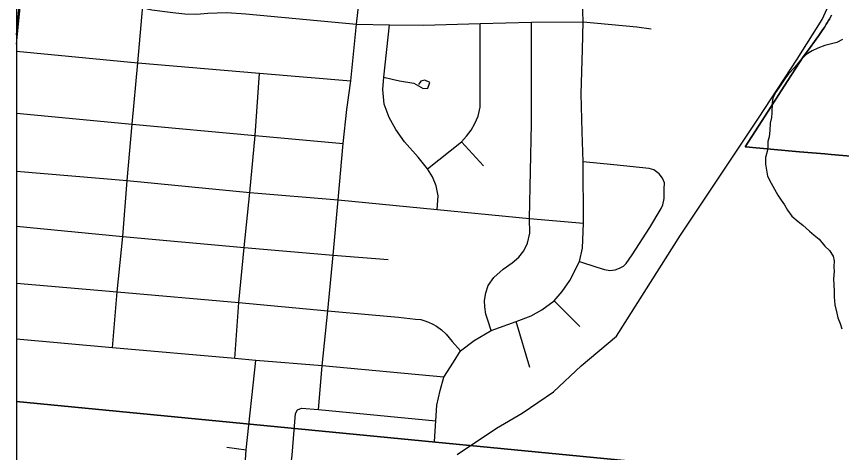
# Model space of a CAD drawing. Extents: x 0 to 34, y 0 to 22.
# Drawn here: x 1.912 to 2.802, y 19.577 to 20.047 of the extents above; entities that cross this region are included whole.
import ezdxf

# ---------------------------------------------------------------- set-up
doc = ezdxf.new("R2010")
doc.units = 0
for name, color, linetype in [('GM_X_City_Street', 7, 'Continuous'), ('GM_X_Corporation', 7, 'Continuous'), ('GM_X_Minor_River', 7, 'Continuous'), ('GM_X_Rail_Line', 7, 'Continuous')]:
    doc.layers.add(name, color=color, linetype=linetype)

msp = doc.modelspace()

# ---------------------------------------------------------------- linework, layer by layer
at = {"layer": 'GM_X_City_Street'}
for p, q in [((1.91189, 19.94227), (2.03659, 19.93045)), ((2.39192, 19.91158), (2.41563, 19.88552)), ((2.49215, 19.73994), (2.51982, 19.71224)), ((2.46564, 19.66835), (2.45116, 19.71764)), ((2.13874, 19.58231), (2.15987, 19.57963))]:
    msp.add_line(p, q, dxfattribs=at)
for points in [[(1.91189, 20.01675), (1.91745, 20.07121), (1.92226, 20.12517), (1.92305, 20.13307), (1.9309, 20.21101), (1.93486, 20.243)], [(2.01558, 19.68946), (2.02049, 19.74991), (2.02659, 19.80941), (2.03136, 19.86976), (2.03659, 19.93045), (2.0429, 19.99649), (2.04837, 20.05801), (2.05319, 20.12193)], [(2.2378, 19.62309), (2.2418, 19.67003), (2.24772, 19.72922), (2.25343, 19.78942), (2.25898, 19.8488), (2.26431, 19.90966), (2.26814, 19.94625), (2.27257, 19.97731), (2.27861, 20.03847), (2.28555, 20.09799)], [(2.52254, 20.01095), (2.52325, 20.04088), (2.52254, 20.06369), (2.52112, 20.07652), (2.51663, 20.0987)], [(1.91189, 20.07171), (1.91745, 20.07121), (2.04837, 20.05801), (2.05307, 20.05471), (2.05787, 20.05368), (2.08046, 20.05094), (2.09348, 20.04957), (2.10649, 20.04923), (2.11848, 20.05025), (2.12841, 20.0506), (2.13868, 20.05094), (2.15923, 20.04957), (2.27861, 20.03847), (2.31442, 20.0376), (2.35118, 20.03725), (2.41232, 20.03897), (2.46767, 20.04059), (2.52325, 20.04088), (2.58114, 20.03538), (2.59677, 20.03348)], [(2.35551, 19.88239), (2.39192, 19.91158), (2.3975, 19.91759), (2.40264, 19.92402), (2.4065, 19.93131), (2.40994, 19.93903), (2.41208, 19.9489), (2.41208, 19.97936), (2.41232, 20.03897)], [(2.42413, 19.70814), (2.42034, 19.71924), (2.41827, 19.72575), (2.41738, 19.73374), (2.41679, 19.74054), (2.41827, 19.74854), (2.42093, 19.75652), (2.42685, 19.76539), (2.43691, 19.77427), (2.44668, 19.78108), (2.45407, 19.78729), (2.45939, 19.79409), (2.46324, 19.80208), (2.46561, 19.81303), (2.46558, 19.82879), (2.46746, 19.93104), (2.46767, 20.04059)], [(2.36561, 19.83859), (2.36693, 19.85327), (2.36465, 19.86412), (2.36065, 19.87382), (2.35551, 19.88239), (2.34524, 19.89495), (2.33039, 19.91151), (2.32126, 19.92464), (2.31384, 19.93777), (2.3087, 19.95205), (2.30698, 19.96803), (2.30813, 19.98116), (2.31442, 20.0376)], [(1.91189, 20.00937), (2.0429, 19.99649), (2.17393, 19.98563), (2.27257, 19.97731)], [(2.52236, 19.92211), (2.52112, 19.96319), (2.52254, 20.01095)], [(2.14742, 19.6778), (2.15188, 19.73839), (2.15756, 19.79749), (2.1637, 19.85696), (2.16938, 19.91837), (2.17393, 19.98563)], [(2.30813, 19.98116), (2.31706, 19.97914), (2.32522, 19.97743), (2.34066, 19.97486), (2.35074, 19.96907), (2.35567, 19.96928), (2.35782, 19.97529), (2.35246, 19.97808), (2.34816, 19.977), (2.34559, 19.97325)], [(2.03659, 19.93045), (2.16938, 19.91837), (2.26431, 19.90966)], [(2.36285, 19.58829), (2.36421, 19.61077), (2.36557, 19.62779), (2.36897, 19.64345), (2.37306, 19.65775), (2.38327, 19.6741), (2.39096, 19.68608), (2.40575, 19.69725), (2.42413, 19.70814), (2.45116, 19.71764), (2.46734, 19.72376), (2.47885, 19.73023), (2.49215, 19.73994), (2.50078, 19.75001), (2.50906, 19.76188), (2.51949, 19.78238), (2.52272, 19.79677), (2.52381, 19.82373), (2.52335, 19.88983), (2.52236, 19.92211)], [(2.51949, 19.78238), (2.53808, 19.77621), (2.54632, 19.77391), (2.55192, 19.77292), (2.55786, 19.77358), (2.56247, 19.77522), (2.56675, 19.77753), (2.56972, 19.78017), (2.57631, 19.78973), (2.59542, 19.81905), (2.60762, 19.83948), (2.60926, 19.84344), (2.61058, 19.85035), (2.61058, 19.86057), (2.61091, 19.86716), (2.60893, 19.87244), (2.60531, 19.87705), (2.59971, 19.88133), (2.59443, 19.88265), (2.55654, 19.8866), (2.52335, 19.88983)], [(1.91189, 19.88004), (2.03136, 19.86976), (2.1637, 19.85696), (2.25898, 19.8488), (2.36561, 19.83859), (2.46558, 19.82879), (2.52381, 19.82373)], [(1.91189, 19.82056), (2.02659, 19.80941), (2.15756, 19.79749), (2.25343, 19.78942), (2.3129, 19.78482)], [(1.91189, 19.75929), (2.02049, 19.74991), (2.15188, 19.73839), (2.24772, 19.72922), (2.29578, 19.72491), (2.32403, 19.72236), (2.34255, 19.72028), (2.34798, 19.7198), (2.35133, 19.719), (2.35644, 19.71693), (2.36123, 19.71485), (2.3649, 19.71262), (2.37033, 19.70879), (2.3756, 19.70416), (2.38183, 19.69633), (2.39096, 19.68608)], [(2.37306, 19.65775), (2.2418, 19.67003), (2.17001, 19.6758), (2.14742, 19.6778), (2.01558, 19.68946), (1.91189, 19.69862)], [(2.17589, 19.50292), (2.16618, 19.50389), (2.16035, 19.50632), (2.15696, 19.5102), (2.1555, 19.51603), (2.15987, 19.57963), (2.17001, 19.6758)], [(2.17589, 19.50292), (2.18536, 19.50219), (2.19119, 19.50268), (2.19555, 19.50413), (2.19992, 19.50802), (2.20187, 19.51287), (2.20915, 19.57357), (2.21303, 19.61872), (2.21498, 19.62261), (2.21935, 19.62455), (2.2378, 19.62309), (2.36421, 19.61077)]]:
    msp.add_lwpolyline(points, dxfattribs=at)
at = {"layer": 'GM_X_Corporation'}
for points in [[(4.05187, 21.10587), (1.91189, 21.10587), (1.91189, 14.30587)], [(4.05187, 21.10587), (1.91189, 21.10587), (1.91189, 14.30587)], [(1.91189, 21.10587), (1.91189, 17.55856)], [(2.79144, 20.04788), (2.79064, 20.04649), (2.78901, 20.04373), (2.78817, 20.04235), (2.7865, 20.03962), (2.78564, 20.03826), (2.78391, 20.03555), (2.78303, 20.0342), (2.78126, 20.03153), (2.77762, 20.02623), (2.7748, 20.02232), (2.76633, 20.01077), (2.7608, 20.00325), (2.74026, 19.97134), (2.71971, 19.93943), (2.69823, 19.90607), (2.69832, 19.90606), (2.72931, 19.90329), (2.75285, 19.90118), (2.75666, 19.90084), (2.78401, 19.89839), (2.79083, 19.89778), (2.81608, 19.89552)], [(2.81608, 19.89552), (2.79083, 19.89778), (2.78401, 19.89839), (2.75666, 19.90084), (2.75285, 19.90118), (2.72931, 19.90329), (2.69832, 19.90606), (2.69823, 19.90607), (2.71971, 19.93943), (2.74026, 19.97134), (2.7608, 20.00325), (2.76633, 20.01077), (2.7748, 20.02232), (2.77762, 20.02623), (2.78126, 20.03153), (2.78303, 20.0342), (2.78391, 20.03555), (2.78564, 20.03826), (2.7865, 20.03962), (2.78817, 20.04235), (2.78901, 20.04373), (2.79064, 20.04649), (2.79144, 20.04788)]]:
    msp.add_lwpolyline(points, dxfattribs=at)
for points in [[(1.91189, 20.64375), (1.91189, 20.02702), (1.96994, 20.63844)], [(1.91189, 20.02702), (1.91189, 19.63153), (2.87529, 19.53828), (2.97078, 20.54851), (1.96994, 20.63844)], [(1.91189, 19.63153), (1.91189, 18.61074), (2.78953, 18.52507), (2.87529, 19.53828)]]:
    msp.add_lwpolyline(points, close=True, dxfattribs=at)
at = {"layer": 'GM_X_Minor_River'}
msp.add_lwpolyline([(2.80319, 20.02164), (2.79711, 20.0186), (2.78418, 20.01518), (2.77658, 20.01252), (2.77046, 20.00948), (2.76395, 20.00568), (2.75781, 19.9996), (2.75129, 19.99163), (2.74477, 19.98479), (2.74094, 19.97947), (2.73442, 19.9696), (2.73097, 19.96466), (2.7279, 19.95858), (2.72714, 19.95364), (2.72675, 19.94263), (2.72637, 19.93769), (2.72522, 19.93162), (2.72484, 19.92364), (2.72407, 19.9168), (2.72254, 19.91186), (2.72254, 19.90617), (2.72177, 19.90123), (2.72023, 19.89477), (2.72023, 19.88756), (2.721, 19.8811), (2.72216, 19.87464), (2.72599, 19.86705), (2.73327, 19.85414), (2.73711, 19.84844), (2.74056, 19.8435), (2.74363, 19.83781), (2.74861, 19.83135), (2.75513, 19.82565), (2.7605, 19.82148), (2.7674, 19.81502), (2.77239, 19.81084), (2.7781, 19.80667), (2.78419, 19.79907), (2.78913, 19.79451), (2.79294, 19.78806), (2.79408, 19.78312), (2.7937, 19.77666), (2.79408, 19.77173), (2.79332, 19.76375), (2.7937, 19.75691), (2.79408, 19.75084), (2.79408, 19.74438), (2.79484, 19.73564), (2.79712, 19.72691), (2.79826, 19.72159), (2.80054, 19.71552), (2.80244, 19.70982)], dxfattribs=at)
at = {"layer": 'GM_X_Rail_Line'}
msp.add_lwpolyline([(2.38745, 19.57449), (2.4299, 19.60275), (2.45748, 19.6189), (2.49135, 19.64212), (2.52119, 19.66985), (2.55919, 19.70217), (2.62833, 19.81092), (2.71263, 19.93686), (2.75411, 20.00078), (2.78111, 20.04343), (2.80647, 20.09925), (2.82168, 20.16521), (2.82168, 20.21595), (2.81027, 20.26162), (2.78997, 20.30475), (2.70373, 20.45062), (2.63905, 20.55717), (2.57554, 20.65858), (2.45787, 20.79004), (2.38537, 20.87185), (2.31725, 20.94841), (2.22727, 21.0482), (2.17425, 21.10587)], dxfattribs=at)

doc.saveas('drawing.dxf')
